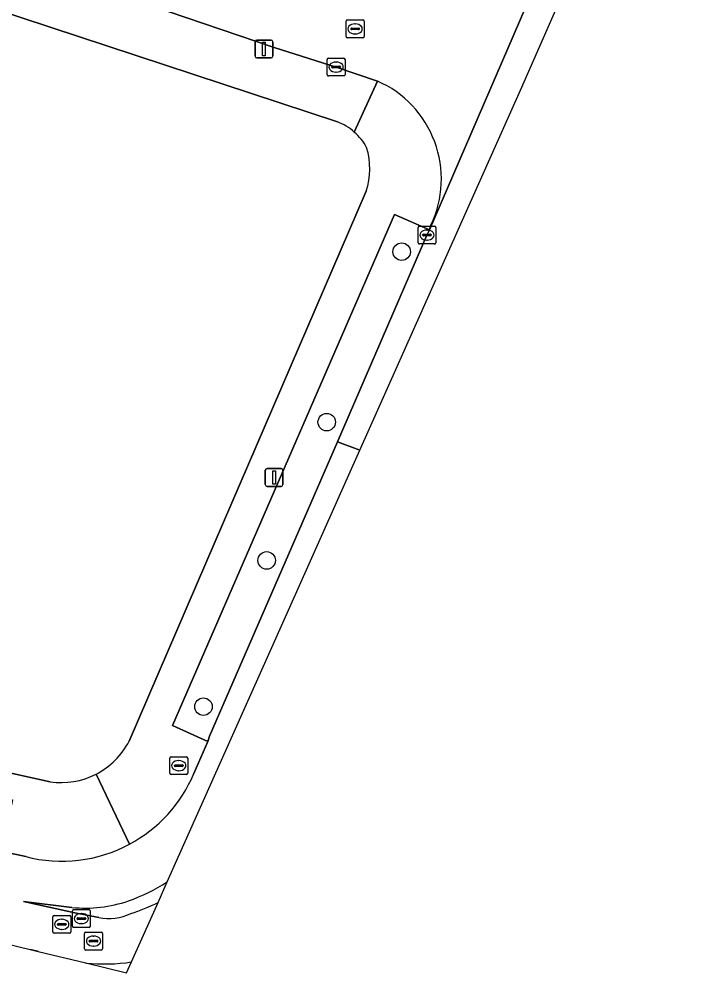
# Model space of a CAD drawing. Extents: x 162803 to 163818, y 381639 to 382475.
# Drawn here: x 163619.4 to 163657.9, y 381727.1 to 381780.4 of the extents above; entities that cross this region are included whole.
import ezdxf

# ---------------------------------------------------------------- set-up
doc = ezdxf.new("R2010")
doc.units = 0
for name, color, linetype in [('IMGEO_Boom', 7, 'Continuous'), ('IMGEO_Erf', 7, 'Continuous'), ('IMGEO_Groenvoorziening', 7, 'Continuous'), ('IMGEO_Kolk', 7, 'Continuous'), ('IMGEO_Lichtmast', 7, 'Continuous'), ('IMGEO_Rijbaan_lokaal_open', 7, 'Continuous'), ('IMGEO_Rioolput', 7, 'Continuous'), ('IMGEO_Verkeerseiland_open', 7, 'Continuous'), ('IMGEO_Voetpad_open', 7, 'Continuous')]:
    doc.layers.add(name, color=color, linetype=linetype)

msp = doc.modelspace()

# ---------------------------------------------------------------- linework, layer by layer
at = {"layer": 'IMGEO_Boom'}
for centre in [(163640.766, 381767.39), (163636.585, 381757.875), (163633.235, 381750.155), (163629.701, 381741.992)]:
    msp.add_circle(centre, 0.489, dxfattribs=at)
at = {"layer": 'IMGEO_Erf'}
for points in [[(163637.177, 381774.637), (163617.902, 381780.975), (163603.532, 381785.876), (163587.927, 381750), (163586.254, 381746.19), (163590.638, 381744.904), (163602.925, 381741.828), (163621.14, 381737.802)], [(163625.553, 381740.068), (163629.835, 381750), (163638.787, 381770.763)]]:
    msp.add_lwpolyline(points, dxfattribs=at)
for centre, radius, start, end in [((163636.06, 381771.71), 3.133, 48.795, 69.1175), ((163636.093, 381771.744), 3.086, 28.2202, 48.8402), ((163634.902, 381772.023), 4.084, 342.03, 16.796), ((163621.759, 381742.02), 4.267, 297.2273, 332.7727), ((163621.768, 381742.003), 4.247, 261.5016, 297.2279)]:
    msp.add_arc(centre, radius, start, end, dxfattribs=at)
at = {"layer": 'IMGEO_Groenvoorziening'}
msp.add_lwpolyline([(163637.18, 381756.783), (163642.182, 381768.319), (163642.318, 381768.607), (163640.362, 381769.463), (163627.98, 381740.931), (163629.939, 381740.05), (163630.048, 381740.336)], close=True, dxfattribs=at)
at = {"layer": 'IMGEO_Kolk'}
for p, q in [((163636.606, 381777.271), (163636.606, 381778.123)), ((163636.681, 381778.197), (163637.533, 381778.197)), ((163637.094, 381777.977), (163637.119, 381777.977)), ((163637.607, 381778.123), (163637.607, 381777.271)), ((163636.865, 381777.691), (163636.865, 381777.703)), ((163637.303, 381777.654), (163636.905, 381777.654)), ((163636.908, 381777.74), (163637.306, 381777.74)), ((163637.117, 381777.417), (163637.092, 381777.417)), ((163637.349, 381777.703), (163637.349, 381777.691)), ((163637.533, 381777.197), (163636.681, 381777.197)), ((163641.681, 381767.893), (163641.681, 381768.745)), ((163641.756, 381768.819), (163642.608, 381768.819)), ((163642.682, 381768.745), (163642.682, 381767.893)), ((163641.94, 381768.313), (163641.94, 381768.325)), ((163642.378, 381768.276), (163641.98, 381768.276)), ((163641.983, 381768.362), (163642.381, 381768.362)), ((163642.169, 381768.599), (163642.194, 381768.599)), ((163642.424, 381768.325), (163642.424, 381768.313)), ((163642.608, 381767.819), (163641.756, 381767.819)), ((163642.192, 381768.039), (163642.167, 381768.039)), ((163627.823, 381738.272), (163627.823, 381739.124)), ((163627.898, 381739.198), (163628.75, 381739.198)), ((163628.311, 381738.978), (163628.336, 381738.978)), ((163628.824, 381739.124), (163628.824, 381738.272)), ((163628.082, 381738.692), (163628.082, 381738.704)), ((163628.52, 381738.655), (163628.122, 381738.655)), ((163628.125, 381738.741), (163628.523, 381738.741)), ((163628.334, 381738.418), (163628.309, 381738.418)), ((163628.566, 381738.704), (163628.566, 381738.692)), ((163628.75, 381738.198), (163627.898, 381738.198))]:
    msp.add_line(p, q, dxfattribs=at)
for points in [[(163636.606, 381777.271), (163636.606, 381778.123)], [(163636.681, 381778.197), (163637.533, 381778.197)], [(163637.607, 381778.123), (163637.607, 381777.271)], [(163637.533, 381777.197), (163636.681, 381777.197)], [(163641.681, 381767.893), (163641.681, 381768.745)], [(163641.756, 381768.819), (163642.608, 381768.819)], [(163642.682, 381768.745), (163642.682, 381767.893)], [(163642.608, 381767.819), (163641.756, 381767.819)], [(163627.823, 381738.272), (163627.823, 381739.124)], [(163627.898, 381739.198), (163628.75, 381739.198)], [(163628.824, 381739.124), (163628.824, 381738.272)], [(163628.75, 381738.198), (163627.898, 381738.198)]]:
    msp.add_lwpolyline(points, dxfattribs=at)
for centre, radius, start, end in [((163636.683, 381778.121), 0.0765, 91.552, 178.448), ((163636.683, 381778.121), 0.0765, 91.552, 178.448), ((163637.531, 381778.121), 0.0765, 1.552, 88.448), ((163637.531, 381778.121), 0.0765, 1.552, 88.448), ((163636.683, 381777.273), 0.0765, 181.552, 268.448), ((163636.683, 381777.273), 0.0765, 181.552, 268.448), ((163636.905, 381777.7), 0.0403, 85.8775, 175.7526), ((163636.902, 381777.69), 0.0366, 178.938, 274.7102), ((163637.306, 381777.697), 0.043, 264.8664, 352.4533), ((163637.31, 381777.702), 0.0386, 1.7309, 96.639), ((163637.531, 381777.273), 0.0765, 271.552, 358.448), ((163637.531, 381777.273), 0.0765, 271.552, 358.448), ((163641.758, 381768.743), 0.0765, 91.552, 178.448), ((163641.758, 381768.743), 0.0765, 91.552, 178.448), ((163642.606, 381768.743), 0.0765, 1.552, 88.448), ((163642.606, 381768.743), 0.0765, 1.552, 88.448), ((163641.98, 381768.322), 0.0403, 85.8775, 175.7526), ((163641.977, 381768.312), 0.0366, 178.938, 274.7102), ((163642.381, 381768.319), 0.043, 264.8664, 352.4533), ((163642.385, 381768.324), 0.0386, 1.7309, 96.639), ((163641.758, 381767.895), 0.0765, 181.552, 268.448), ((163641.758, 381767.895), 0.0765, 181.552, 268.448), ((163642.606, 381767.895), 0.0765, 271.552, 358.448), ((163642.606, 381767.895), 0.0765, 271.552, 358.448), ((163627.9, 381739.122), 0.0765, 91.552, 178.448), ((163627.9, 381739.122), 0.0765, 91.552, 178.448), ((163628.748, 381739.122), 0.0765, 1.552, 88.448), ((163628.748, 381739.122), 0.0765, 1.552, 88.448), ((163628.122, 381738.701), 0.0403, 85.8775, 175.7526), ((163628.119, 381738.691), 0.0366, 178.938, 274.7102), ((163628.523, 381738.698), 0.043, 264.8664, 352.4533), ((163628.527, 381738.703), 0.0386, 1.7309, 96.639), ((163627.9, 381738.274), 0.0765, 181.552, 268.448), ((163627.9, 381738.274), 0.0765, 181.552, 268.448), ((163628.748, 381738.274), 0.0765, 271.552, 358.448), ((163628.748, 381738.274), 0.0765, 271.552, 358.448)]:
    msp.add_arc(centre, radius, start, end, dxfattribs=at)
for centre, major_axis, ratio, start_param, end_param in [((163637.093, 381777.697), (-0.387, 0.002), 0.722429, 4.712389, 7.853982), ((163637.118, 381777.697), (-0.39, 0.002), 0.717154, 1.570796, 4.712389), ((163642.168, 381768.319), (-0.387, 0.002), 0.722429, 4.712389, 7.853982), ((163642.193, 381768.319), (-0.39, 0.002), 0.717154, 1.570796, 4.712389), ((163628.31, 381738.698), (-0.387, 0.002), 0.722429, 4.712389, 7.853982), ((163628.335, 381738.698), (-0.39, 0.002), 0.717154, 1.570796, 4.712389)]:
    msp.add_ellipse(centre, major_axis=major_axis, ratio=ratio, start_param=start_param, end_param=end_param, dxfattribs=at)
at = {"layer": 'IMGEO_Lichtmast'}
for p, q in [((163632.585, 381778.306), (163632.585, 381779.106)), ((163632.585, 381779.106), (163632.585, 381778.306)), ((163632.685, 381779.206), (163633.475, 381779.206)), ((163633.475, 381779.206), (163632.685, 381779.206)), ((163633.575, 381779.106), (163633.575, 381778.306)), ((163633.575, 381778.306), (163633.575, 381779.106)), ((163633.475, 381778.206), (163632.685, 381778.206)), ((163632.685, 381778.206), (163633.475, 381778.206)), ((163633.15, 381754.386), (163633.15, 381755.186)), ((163633.15, 381755.186), (163633.15, 381754.386)), ((163633.25, 381755.286), (163634.04, 381755.286)), ((163634.04, 381755.286), (163633.25, 381755.286)), ((163634.14, 381755.186), (163634.14, 381754.386)), ((163634.14, 381754.386), (163634.14, 381755.186)), ((163634.04, 381754.286), (163633.25, 381754.286)), ((163633.25, 381754.286), (163634.04, 381754.286))]:
    msp.add_line(p, q, dxfattribs=at)
for points in [[(163633.005, 381779.081), (163633.155, 381779.081), (163633.155, 381778.331), (163633.005, 381778.331), (163633.005, 381779.081)], [(163633.57, 381755.161), (163633.72, 381755.161), (163633.72, 381754.411), (163633.57, 381754.411), (163633.57, 381755.161)]]:
    msp.add_lwpolyline(points, dxfattribs=at)
for centre, start, end in [((163632.685, 381779.106), 90, 180), ((163632.685, 381779.106), 90, 180), ((163633.475, 381779.106), 0, 90), ((163633.475, 381779.106), 360, 90), ((163632.685, 381778.306), 180, 270), ((163632.685, 381778.306), 180, 270), ((163633.475, 381778.306), 270, 0), ((163633.475, 381778.306), 270, 0), ((163633.25, 381755.186), 90, 180), ((163633.25, 381755.186), 90, 180), ((163634.04, 381755.186), 0, 90), ((163634.04, 381755.186), 360, 90), ((163633.25, 381754.386), 180, 270), ((163633.25, 381754.386), 180, 270), ((163634.04, 381754.386), 270, 0), ((163634.04, 381754.386), 270, 0)]:
    msp.add_arc(centre, 0.1, start, end, dxfattribs=at)
at = {"layer": 'IMGEO_Rijbaan_lokaal_open'}
for points in [[(163471.754, 381847.37), (163487.24, 381839.376), (163500, 381833.05), (163510.521, 381828.057), (163516.325, 381825.302), (163533.779, 381817.249), (163554.293, 381808.419), (163561.102, 381805.535), (163577.998, 381798.72), (163599.538, 381790.571), (163605.983, 381788.269), (163626.738, 381781.138), (163633.654, 381778.796), (163637.107, 381777.697), (163639.414, 381776.915)], [(163642.403, 381768.873), (163642.318, 381768.607), (163648.708, 381783.399)], [(163638.435, 381756.318), (163637.18, 381756.783), (163630.048, 381740.336), (163629.939, 381740.05), (163629.168, 381738.263)], [(163619.782, 381733.618), (163618.655, 381733.874), (163618.438, 381733.915), (163607.616, 381736.403), (163604.938, 381737.03), (163599.677, 381738.255), (163593.39, 381739.771), (163587.91, 381741.175), (163586.747, 381741.5), (163583.595, 381742.406), (163579.941, 381743.413), (163579.731, 381743.48), (163578.905, 381743.719), (163573.539, 381745.256), (163565.831, 381747.585), (163560.23, 381749.305), (163558.95, 381749.708), (163556.355, 381750.564), (163548.988, 381753.086), (163543.198, 381755.134), (163540.781, 381756.015), (163539.612, 381752.735), (163575.489, 381739.483), (163578.531, 381738.591)], [(163627.68, 381732.211), (163634.985, 381748.585), (163638.435, 381756.318)], [(163580.407, 381738.07), (163620.03, 381728.437), (163620.434, 381728.344)], [(163623.858, 381730.225), (163622.513, 381730.482), (163619.663, 381731.122), (163622.356, 381730.78)], [(163625.685, 381727.74), (163627.166, 381731.06)], [(163620.471, 381728.329), (163623.135, 381727.682)]]:
    msp.add_lwpolyline(points, dxfattribs=at)
msp.add_lwpolyline([(163638.435, 381756.318), (163647.393, 381776.397), (163664.687, 381815.77), (163663.066, 381816.473), (163649.262, 381784.797), (163648.708, 381783.399), (163642.318, 381768.607), (163642.182, 381768.319), (163637.18, 381756.783)], close=True, dxfattribs=at)
for centre, radius, start, end in [((163637.009, 381771.445), 5.976, 334.5097, 66.2679), ((163621.787, 381741.373), 8.01, 298.1697, 337.1532), ((163621.787, 381741.372), 8.008, 255.504, 298.1753), ((163621.824, 381741.397), 10.894, 289.8126, 302.5184), ((163623.086, 381738.264), 7.519, 264.4293, 288.8557), ((163622.439, 381740.59), 10.638, 287.5331, 296.3806), ((163624.437, 381732.871), 2.708, 257.6486, 296.4593), ((163624.18, 381737.781), 10.154, 248.3498, 248.5761), ((163624.18, 381737.781), 10.154, 264.0925, 278.523)]:
    msp.add_arc(centre, radius, start, end, dxfattribs=at)
at = {"layer": 'IMGEO_Rioolput'}
for p, q in [((163637.67, 381779.402), (163637.67, 381780.254)), ((163637.745, 381780.328), (163638.597, 381780.328)), ((163638.158, 381780.108), (163638.183, 381780.108)), ((163638.671, 381780.254), (163638.671, 381779.402)), ((163637.929, 381779.822), (163637.929, 381779.834)), ((163638.367, 381779.785), (163637.969, 381779.785)), ((163637.972, 381779.871), (163638.37, 381779.871)), ((163638.181, 381779.548), (163638.156, 381779.548)), ((163638.413, 381779.834), (163638.413, 381779.822)), ((163638.597, 381779.328), (163637.745, 381779.328)), ((163622.386, 381729.735), (163622.386, 381730.587)), ((163622.461, 381730.661), (163623.313, 381730.661)), ((163622.874, 381730.441), (163622.899, 381730.441)), ((163623.387, 381730.587), (163623.387, 381729.735)), ((163621.293, 381729.414), (163621.293, 381730.266)), ((163621.368, 381730.34), (163622.22, 381730.34)), ((163621.552, 381729.834), (163621.552, 381729.846)), ((163621.595, 381729.883), (163621.993, 381729.883)), ((163621.781, 381730.12), (163621.806, 381730.12)), ((163622.036, 381729.846), (163622.036, 381729.834)), ((163622.294, 381730.266), (163622.294, 381729.414)), ((163622.645, 381730.155), (163622.645, 381730.167)), ((163623.083, 381730.118), (163622.685, 381730.118)), ((163622.688, 381730.204), (163623.086, 381730.204)), ((163622.897, 381729.881), (163622.872, 381729.881)), ((163623.129, 381730.167), (163623.129, 381730.155)), ((163622.22, 381729.34), (163621.368, 381729.34)), ((163621.99, 381729.797), (163621.592, 381729.797)), ((163621.804, 381729.56), (163621.779, 381729.56)), ((163623.313, 381729.661), (163622.461, 381729.661)), ((163623.065, 381728.48), (163623.065, 381729.332)), ((163623.14, 381729.406), (163623.992, 381729.406)), ((163624.066, 381729.332), (163624.066, 381728.48)), ((163623.324, 381728.9), (163623.324, 381728.912)), ((163623.762, 381728.863), (163623.364, 381728.863)), ((163623.367, 381728.949), (163623.765, 381728.949)), ((163623.553, 381729.186), (163623.578, 381729.186)), ((163623.808, 381728.912), (163623.808, 381728.9)), ((163623.992, 381728.406), (163623.14, 381728.406)), ((163623.576, 381728.626), (163623.551, 381728.626))]:
    msp.add_line(p, q, dxfattribs=at)
for points in [[(163637.67, 381779.402), (163637.67, 381780.254)], [(163637.745, 381780.328), (163638.597, 381780.328)], [(163638.671, 381780.254), (163638.671, 381779.402)], [(163638.597, 381779.328), (163637.745, 381779.328)], [(163622.386, 381729.735), (163622.386, 381730.587)], [(163622.461, 381730.661), (163623.313, 381730.661)], [(163623.387, 381730.587), (163623.387, 381729.735)], [(163621.293, 381729.414), (163621.293, 381730.266)], [(163621.368, 381730.34), (163622.22, 381730.34)], [(163622.294, 381730.266), (163622.294, 381729.414)], [(163622.22, 381729.34), (163621.368, 381729.34)], [(163623.313, 381729.661), (163622.461, 381729.661)], [(163623.065, 381728.48), (163623.065, 381729.332)], [(163623.14, 381729.406), (163623.992, 381729.406)], [(163624.066, 381729.332), (163624.066, 381728.48)], [(163623.992, 381728.406), (163623.14, 381728.406)]]:
    msp.add_lwpolyline(points, dxfattribs=at)
for centre, radius, start, end in [((163637.747, 381780.252), 0.0765, 91.552, 178.448), ((163637.747, 381780.252), 0.0765, 91.552, 178.448), ((163638.595, 381780.252), 0.0765, 1.552, 88.448), ((163638.595, 381780.252), 0.0765, 1.552, 88.448), ((163637.747, 381779.404), 0.0765, 181.552, 268.448), ((163637.747, 381779.404), 0.0765, 181.552, 268.448), ((163637.969, 381779.831), 0.0403, 85.8775, 175.7526), ((163637.966, 381779.821), 0.0366, 178.938, 274.7102), ((163638.37, 381779.828), 0.043, 264.8664, 352.4533), ((163638.374, 381779.833), 0.0386, 1.7309, 96.639), ((163638.595, 381779.404), 0.0765, 271.552, 358.448), ((163638.595, 381779.404), 0.0765, 271.552, 358.448), ((163622.463, 381730.585), 0.0765, 91.552, 178.448), ((163622.463, 381730.585), 0.0765, 91.552, 178.448), ((163623.311, 381730.585), 0.0765, 1.552, 88.448), ((163623.311, 381730.585), 0.0765, 1.552, 88.448), ((163621.37, 381730.264), 0.0765, 91.552, 178.448), ((163621.37, 381730.264), 0.0765, 91.552, 178.448), ((163621.592, 381729.843), 0.0403, 85.8775, 175.7526), ((163621.997, 381729.845), 0.0386, 1.7309, 96.639), ((163622.218, 381730.264), 0.0765, 1.552, 88.448), ((163622.218, 381730.264), 0.0765, 1.552, 88.448), ((163622.685, 381730.164), 0.0403, 85.8775, 175.7526), ((163622.682, 381730.154), 0.0366, 178.938, 274.7102), ((163623.086, 381730.161), 0.043, 264.8664, 352.4533), ((163623.09, 381730.166), 0.0386, 1.7309, 96.639), ((163621.37, 381729.416), 0.0765, 181.552, 268.448), ((163621.37, 381729.416), 0.0765, 181.552, 268.448), ((163621.589, 381729.833), 0.0366, 178.938, 274.7102), ((163621.993, 381729.84), 0.043, 264.8664, 352.4533), ((163622.218, 381729.416), 0.0765, 271.552, 358.448), ((163622.218, 381729.416), 0.0765, 271.552, 358.448), ((163622.463, 381729.737), 0.0765, 181.552, 268.448), ((163622.463, 381729.737), 0.0765, 181.552, 268.448), ((163623.142, 381729.33), 0.0765, 91.552, 178.448), ((163623.142, 381729.33), 0.0765, 91.552, 178.448), ((163623.311, 381729.737), 0.0765, 271.552, 358.448), ((163623.311, 381729.737), 0.0765, 271.552, 358.448), ((163623.99, 381729.33), 0.0765, 1.552, 88.448), ((163623.99, 381729.33), 0.0765, 1.552, 88.448), ((163623.364, 381728.909), 0.0403, 85.8775, 175.7526), ((163623.361, 381728.899), 0.0366, 178.938, 274.7102), ((163623.765, 381728.906), 0.043, 264.8664, 352.4533), ((163623.769, 381728.911), 0.0386, 1.7309, 96.639), ((163623.142, 381728.482), 0.0765, 181.552, 268.448), ((163623.142, 381728.482), 0.0765, 181.552, 268.448), ((163623.99, 381728.482), 0.0765, 271.552, 358.448), ((163623.99, 381728.482), 0.0765, 271.552, 358.448)]:
    msp.add_arc(centre, radius, start, end, dxfattribs=at)
for centre, major_axis, ratio, start_param, end_param in [((163638.157, 381779.828), (-0.387, 0.002), 0.722429, 4.712389, 7.853982), ((163638.182, 381779.828), (-0.39, 0.002), 0.717154, 1.570796, 4.712389), ((163622.873, 381730.161), (-0.387, 0.002), 0.722429, 4.712389, 7.853982), ((163622.898, 381730.161), (-0.39, 0.002), 0.717154, 1.570796, 4.712389), ((163621.78, 381729.84), (-0.387, 0.002), 0.722429, 4.712389, 7.853982), ((163621.805, 381729.84), (-0.39, 0.002), 0.717154, 1.570796, 4.712389), ((163623.552, 381728.906), (-0.387, 0.002), 0.722429, 4.712389, 7.853982), ((163623.577, 381728.906), (-0.39, 0.002), 0.717154, 1.570796, 4.712389)]:
    msp.add_ellipse(centre, major_axis=major_axis, ratio=ratio, start_param=start_param, end_param=end_param, dxfattribs=at)
at = {"layer": 'IMGEO_Verkeerseiland_open'}
for points in [[(163627.166, 381731.06), (163627.68, 381732.211)], [(163622.356, 381730.78), (163619.663, 381731.122), (163622.513, 381730.482), (163623.858, 381730.225)]]:
    msp.add_lwpolyline(points, dxfattribs=at)
for centre, radius, start, end in [((163621.824, 381741.397), 10.894, 289.8126, 302.5184), ((163623.086, 381738.264), 7.519, 264.4293, 288.8557), ((163622.439, 381740.59), 10.638, 287.5331, 296.3806), ((163624.437, 381732.871), 2.708, 257.6486, 296.4593)]:
    msp.add_arc(centre, radius, start, end, dxfattribs=at)
at = {"layer": 'IMGEO_Voetpad_open'}
for points in [[(163471.095, 381844.434), (163479.944, 381839.844), (163480.949, 381839.322), (163479.327, 381836.591), (163481.822, 381835.232), (163483.419, 381838.041), (163491.148, 381834.032), (163500, 381829.751), (163510.339, 381824.751), (163514.191, 381822.919), (163535.946, 381813.079), (163554.407, 381804.897), (163558.59, 381803.327), (163559.941, 381802.767), (163573.895, 381797.053), (163581.187, 381794.234), (163580.279, 381791.819), (163583.345, 381790.766), (163584.228, 381793.059), (163589.771, 381790.916), (163599.635, 381787.326), (163603.532, 381785.876), (163617.902, 381780.975), (163637.177, 381774.637)], [(163638.124, 381774.067), (163639.414, 381776.915), (163637.107, 381777.697), (163633.654, 381778.796), (163626.738, 381781.138), (163605.983, 381788.269), (163605.633, 381787.29), (163599.188, 381789.592), (163599.538, 381790.571), (163577.998, 381798.72), (163561.102, 381805.535), (163560.647, 381804.451), (163553.808, 381807.302), (163554.293, 381808.419), (163533.779, 381817.249), (163516.325, 381825.302), (163515.879, 381824.362), (163510.075, 381827.117)], [(163621.14, 381737.802), (163602.925, 381741.828), (163590.638, 381744.904), (163586.254, 381746.19), (163582.254, 381747.105), (163572.94, 381750), (163559.284, 381754.018), (163540.09, 381760.758), (163536.042, 381762.23), (163526.108, 381766.287), (163515.74, 381770.486), (163505.12, 381775.067), (163500, 381777.455), (163495.29, 381779.652), (163491.532, 381781.453), (163488.188, 381782.903), (163471.094, 381791.572), (163452.321, 381802.14)], [(163639.414, 381776.915), (163638.124, 381774.067)], [(163638.787, 381770.763), (163629.835, 381750), (163625.553, 381740.068)], [(163629.168, 381738.263), (163629.939, 381740.05), (163627.98, 381740.931), (163640.362, 381769.463)], [(163640.362, 381769.463), (163642.318, 381768.607), (163642.403, 381768.873)], [(163588.666, 381743.998), (163592.609, 381742.983), (163592.41, 381742.125), (163597.588, 381740.775), (163602.052, 381739.619), (163602.365, 381740.77), (163605.598, 381740.007), (163604.938, 381737.03), (163607.616, 381736.403), (163607.997, 381738.227), (163616.728, 381736.405), (163616.949, 381737.264), (163619.047, 381736.797), (163618.438, 381733.915), (163618.655, 381733.874), (163619.782, 381733.618)], [(163623.711, 381738.226), (163625.568, 381734.312)], [(163625.568, 381734.312), (163623.711, 381738.226)], [(163620.434, 381728.344), (163620.03, 381728.437), (163620.471, 381728.329)], [(163623.135, 381727.682), (163625.412, 381727.128), (163625.685, 381727.74)]]:
    msp.add_lwpolyline(points, dxfattribs=at)
for centre, radius, start, end in [((163637.009, 381771.445), 5.976, 334.5097, 66.2679), ((163636.06, 381771.71), 3.133, 48.795, 69.1175), ((163636.093, 381771.744), 3.086, 28.2202, 48.8402), ((163634.902, 381772.023), 4.084, 342.03, 16.796), ((163621.759, 381742.02), 4.267, 297.2273, 332.7727), ((163621.768, 381742.003), 4.247, 261.5016, 297.2279), ((163621.787, 381741.373), 8.01, 298.1697, 337.1532), ((163621.787, 381741.372), 8.008, 255.504, 298.1753), ((163624.18, 381737.781), 10.154, 248.3498, 248.5761), ((163624.18, 381737.781), 10.154, 264.0925, 278.523)]:
    msp.add_arc(centre, radius, start, end, dxfattribs=at)

doc.saveas('drawing.dxf')
